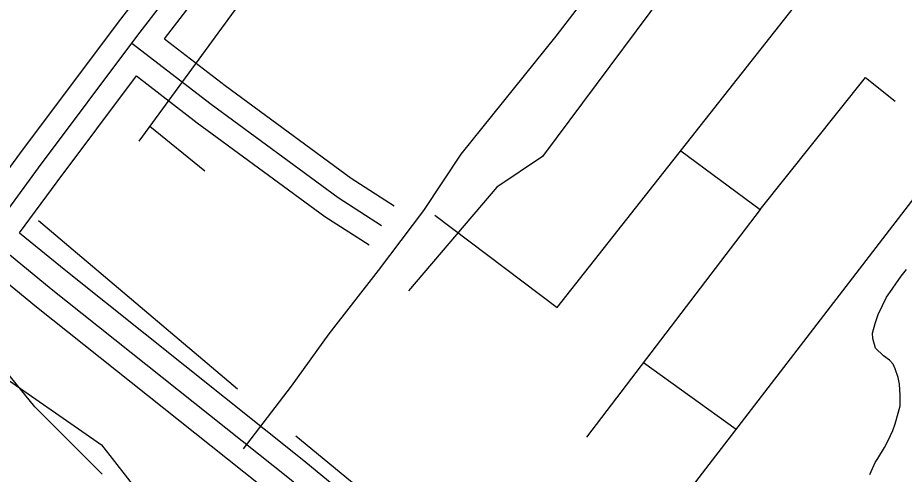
# Model space of a CAD drawing. Extents: x 3279314 to 3317160, y 734079 to 759431.
# Drawn here: x 3308730 to 3309303, y 756712 to 757007 of the extents above; entities that cross this region are included whole.
import ezdxf

# ---------------------------------------------------------------- set-up
doc = ezdxf.new("R2010")
doc.units = 0
for name, color, linetype in [('V-ROAD-CNTR', 7, 'Continuous'), ('V-SITE-VEGE', 7, 'Continuous'), ('V-TOPO-SHOR', 7, 'Continuous'), ('V-UTIL-LINE', 7, 'Continuous'), ('V-WETL-SWMP', 7, 'Continuous')]:
    doc.layers.add(name, color=color, linetype=linetype)

msp = doc.modelspace()

# ---------------------------------------------------------------- linework, layer by layer
at = {"layer": 'V-ROAD-CNTR'}
for points in [[(3307967.05, 757657.83), (3308002.78, 757598.59), (3308066.42, 757501.15), (3308114.19, 757422.61), (3308156.51, 757373.15), (3308216.49, 757309.86), (3308340.87, 757190.75), (3308459.25, 757080.8), (3308595.56, 756952.69), (3308669.08, 756880.14), (3308742.13, 756820.45), (3308896.01, 756698.02), (3309008.34, 756605.23), (3309118.32, 756515.17), (3309197.99, 756454.1), (3309273.43, 756424.52), (3309327.33, 756405.48), (3309435.43, 756375.36), (3309584.59, 756353.83)], [(3307986.68, 757654.32), (3308015.49, 757606.56), (3308079.11, 757509.15), (3308126.38, 757431.44), (3308167.66, 757383.19), (3308227.13, 757320.44), (3308351.16, 757201.66), (3308469.49, 757091.76), (3308605.96, 756963.49), (3308679.12, 756891.31), (3308751.55, 756832.13), (3308905.46, 756709.67), (3309017.87, 756616.82), (3309127.64, 756526.93), (3309205.43, 756467.3), (3309278.66, 756438.58), (3309331.85, 756419.79), (3309438.53, 756390.07), (3309625.01, 756363.15)], [(3307986.68, 757654.32), (3308015.49, 757606.56), (3308079.11, 757509.15), (3308126.38, 757431.44), (3308167.66, 757383.19), (3308227.13, 757320.44), (3308351.16, 757201.66), (3308469.49, 757091.76), (3308605.96, 756963.49), (3308679.12, 756891.31), (3308751.55, 756832.13), (3308905.46, 756709.67), (3309017.87, 756616.82), (3309127.64, 756526.93), (3309205.43, 756467.3), (3309278.66, 756438.58), (3309331.85, 756419.79), (3309438.53, 756390.07), (3309625.01, 756363.15)], [(3308710.55, 756865.62), (3308743.38, 756910.14), (3308806.96, 756994.99), (3308892.8, 757106.27), (3308982.52, 757237.01), (3309056.29, 757339.8)], [(3308710.55, 756865.62), (3308743.38, 756910.14), (3308806.96, 756994.99), (3308892.8, 757106.27), (3308982.52, 757237.01), (3309056.29, 757339.8)], [(3308795.02, 757004.06), (3308795.02, 757004.06), (3308880.67, 757115.1), (3308970.24, 757245.62), (3309001.79, 757289.59)], [(3308824.7, 756993.41), (3308904.93, 757097.44), (3308994.8, 757228.39), (3309026.12, 757272.04)], [(3309232.21, 757202.71), (3309214.67, 757179.17), (3309189.46, 757144.3), (3309148.36, 757087.36), (3309077.62, 756995.14), (3309016.22, 756918.9), (3308992.06, 756882.54), (3308962.83, 756843.89), (3308930.85, 756802.93), (3308906.7, 756769.31), (3308875.7, 756728.68)], [(3308707.84, 756887.22), (3308731.34, 756919.09), (3308795.02, 757004.06)], [(3308824.7, 756993.41), (3308863.97, 756963.2), (3308945.37, 756903.44), (3308973.16, 756885.64)], [(3308803.71, 756990.64), (3308854.95, 756951.21), (3308936.88, 756891.06), (3308965.07, 756873.01)], [(3308803.71, 756990.64), (3308854.95, 756951.21), (3308936.88, 756891.06), (3308965.07, 756873.01)], [(3308731.1, 756868.21), (3308755.42, 756901.19), (3308806.6, 756969.49)], [(3308806.6, 756969.49), (3308845.94, 756939.22), (3308928.38, 756878.69), (3308956.98, 756860.38)], [(3308731.1, 756868.21), (3308760.96, 756843.8), (3308914.9, 756721.32), (3309027.4, 756628.4), (3309136.95, 756538.68), (3309212.88, 756480.49), (3309283.9, 756452.63), (3309302.55, 756446.05)]]:
    msp.add_lwpolyline(points, dxfattribs=at)
at = {"layer": 'V-SITE-VEGE'}
for p, q in [((3308718.97, 756776.43), (3308784.1, 756731.3)), ((3308784.1, 756731.3), (3308839.21, 756661.1))]:
    msp.add_line(p, q, dxfattribs=at)
at = {"layer": 'V-TOPO-SHOR'}
for p, q in [((3308743.28, 756876.19), (3308871.85, 756767.47)), ((3308909.59, 756737.21), (3308992.82, 756669.03))]:
    msp.add_line(p, q, dxfattribs=at)
msp.add_lwpolyline([(3309280.34, 756712.1), (3309283.91, 756719.95), (3309285.52, 756722.51), (3309289.89, 756729.72), (3309292.31, 756734.05), (3309295.23, 756740.62), (3309296.85, 756744.95), (3309298.8, 756751.69), (3309299.95, 756756.5), (3309300.14, 756763.41), (3309299.52, 756770.47), (3309298.73, 756774.81), (3309296.83, 756780.44), (3309295.56, 756783.33), (3309293.16, 756786.08), (3309289.31, 756788.82), (3309284.2, 756793.82), (3309282.29, 756799.93), (3309282.15, 756803.46), (3309283.78, 756809.72), (3309285.89, 756815.49), (3309288.64, 756821.26), (3309291.23, 756826.71), (3309294.78, 756831.83), (3309297.21, 756835.36), (3309300.6, 756840.16), (3309304.15, 756844.48)], dxfattribs=at)
at = {"layer": 'V-UTIL-LINE'}
for p, q in [((3308815.27, 756937), (3308850.84, 756908.18)), ((3309331.71, 756920.44), (3309135.5, 756665.47)), ((3309134.27, 756784.41), (3309194.02, 756741.51))]:
    msp.add_line(p, q, dxfattribs=at)
for points in [[(3308732.28, 757102.28), (3308796.52, 757190.68), (3308869.42, 757134.96), (3308848.86, 757103.78), (3308904.51, 757058.94), (3308808.26, 756927.42)], [(3309240.8, 757147.84), (3309138.24, 757010.45), (3309068.88, 756917.35), (3309039.51, 756897.61), (3308982.44, 756830.8)], [(3308999.53, 756879.68), (3309078.52, 756820), (3309281.81, 757077.7)], [(3309209.68, 756883.18), (3309277.64, 756968.42), (3309296.85, 756953.21)], [(3309158.24, 756921.07), (3309209.68, 756883.18), (3309097.45, 756736.19)]]:
    msp.add_lwpolyline(points, dxfattribs=at)
at = {"layer": 'V-WETL-SWMP'}
for p, q in [((3308740.99, 756755.85), (3308689.62, 756819.12)), ((3308740.99, 756755.85), (3308689.62, 756819.12)), ((3308784.47, 756712.35), (3308740.99, 756755.85)), ((3308784.47, 756712.35), (3308740.99, 756755.85))]:
    msp.add_line(p, q, dxfattribs=at)

doc.saveas('drawing.dxf')
